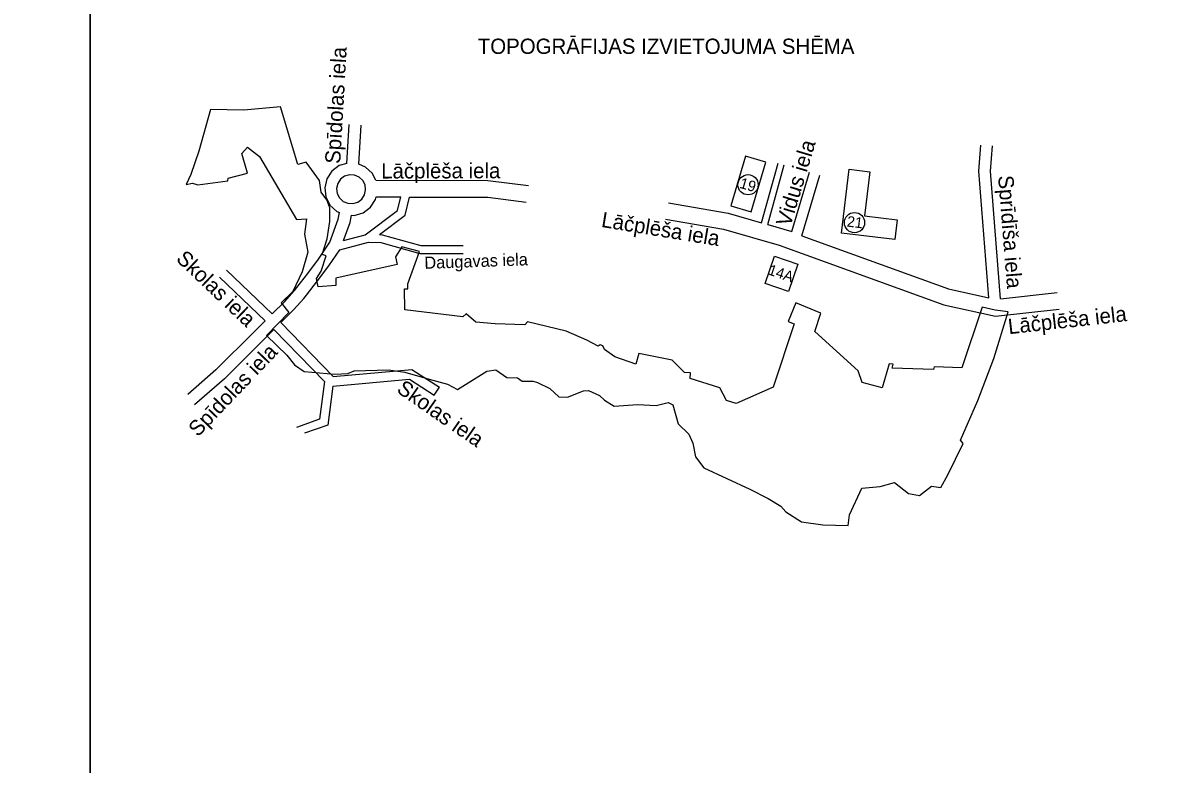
# Model space of a CAD drawing. Extents: x 576692 to 577659, y 273254 to 273799.
# Drawn here: x 577260.4 to 577335.5, y 273458.2 to 273506.8 of the extents above; entities that cross this region are included whole.
import ezdxf

# ---------------------------------------------------------------- set-up
doc = ezdxf.new("R2010")
doc.units = 0
doc.layers.add('GAZE_VADP_ZSPD_####_#', color=7, linetype='Continuous')
doc.layers.add('RAMI_UZMR_####_####_#', color=7, linetype='Continuous')

msp = doc.modelspace()

# ---------------------------------------------------------------- linework, layer by layer
at = {"layer": 'GAZE_VADP_ZSPD_####_#'}
for centre in [(577307.925, 273496.159), (577314.898, 273493.677)]:
    msp.add_circle(centre, 0.662, dxfattribs=at)
at = {"layer": 'RAMI_UZMR_####_####_#'}
for p, q in [((577281.639, 273497.561), (577281.799, 273500.101)), ((577282.425, 273497.511), (577282.586, 273500.051)), ((577281.147, 273497.412), (577280.666, 273497.051)), ((577281.639, 273497.561), (577281.147, 273497.412)), ((577282.877, 273497.318), (577282.425, 273497.511)), ((577283.316, 273496.907), (577282.877, 273497.318)), ((577308.804, 273493.662), (577309.89, 273497.567)), ((577309.213, 273493.545), (577310.3, 273497.453)), ((577280.338, 273496.547), (577280.201, 273495.961)), ((577280.666, 273497.051), (577280.338, 273496.547)), ((577281.238, 273496.516), (577281.058, 273496.24)), ((577281.502, 273496.714), (577281.238, 273496.516)), ((577281.817, 273496.81), (577281.502, 273496.714)), ((577282.146, 273496.792), (577281.817, 273496.81)), ((577282.45, 273496.663), (577282.146, 273496.792)), ((577282.69, 273496.437), (577282.45, 273496.663)), ((577282.84, 273496.143), (577282.69, 273496.437)), ((577283.548, 273496.451), (577283.316, 273496.907)), ((577280.201, 273495.961), (577280.274, 273495.364)), ((577281.058, 273496.24), (577280.983, 273495.919)), ((577280.983, 273495.919), (577281.023, 273495.591)), ((577282.804, 273495.495), (577282.879, 273495.816)), ((577282.879, 273495.816), (577282.84, 273496.143)), ((577280.274, 273495.364), (577280.546, 273494.827)), ((577281.023, 273495.591), (577281.172, 273495.297)), ((577281.172, 273495.297), (577281.413, 273495.072)), ((577281.413, 273495.072), (577281.716, 273494.943)), ((577281.716, 273494.943), (577282.045, 273494.925)), ((577282.045, 273494.925), (577282.361, 273495.021)), ((577282.361, 273495.021), (577282.624, 273495.219)), ((577282.624, 273495.219), (577282.804, 273495.495)), ((577283.196, 273494.684), (577283.525, 273495.188)), ((577283.525, 273495.188), (577283.568, 273495.373)), ((577283.568, 273495.373), (577285.184, 273495.369)), ((577280.546, 273494.827), (577280.985, 273494.416)), ((577280.985, 273494.416), (577281.166, 273494.339)), ((577281.962, 273494.157), (577282.139, 273494.147)), ((577282.139, 273494.147), (577282.715, 273494.322)), ((577282.715, 273494.322), (577283.196, 273494.684)), ((577281.436, 273492.5), (577282.855, 273492.876)), ((577276.875, 273486.689), (577280.189, 273483.267)), ((577277.328, 273487.141), (577280.763, 273483.595)), ((577273.079, 273484.03), (577271.237, 273482.42)), ((577273.633, 273483.453), (577271.675, 273481.741)), ((577280.189, 273483.267), (577279.866, 273480.801)), ((577280.739, 273482.968), (577280.406, 273480.423)), ((577279.866, 273480.801), (577278.364, 273480.267)), ((577280.406, 273480.423), (577278.888, 273479.883))]:
    msp.add_line(p, q, dxfattribs=at)
for points in [[(576978.221, 273343.75), (577264.833, 273343.75), (577264.833, 273540.966), (576978.221, 273540.966)], [(577264.833, 273540.966), (577264.833, 273254.354), (577462.049, 273254.354), (577462.049, 273540.966)], [(577324.113, 273487.95), (577323.25, 273488.145), (577321.928, 273484.167), (577320.114, 273484.236), (577320.078, 273484.061), (577317.364, 273484.143), (577317.439, 273484.402), (577317.16, 273484.422), (577316.703, 273482.861), (577315.395, 273483.2), (577315.131, 273483.965), (577312.305, 273486.538), (577312.693, 273487.755), (577311.059, 273488.429), (577310.557, 273487.212), (577310.943, 273487.052), (577309.561, 273482.904), (577307.145, 273481.833), (577306.51, 273482.035), (577306.083, 273482.864), (577304.135, 273483.461), (577304.146, 273483.84), (577303.761, 273483.872), (577302.945, 273484.674), (577300.779, 273485.099), (577300.584, 273484.409), (577299.19, 273484.89), (577298.517, 273485.38), (577298.421, 273485.612), (577298.234, 273485.67), (577298.112, 273485.598), (577297.37, 273485.971), (577296.018, 273486.562), (577293.483, 273487.185), (577293.31, 273486.98), (577291.361, 273487.045), (577290.087, 273487.151), (577289.472, 273487.707), (577289.239, 273487.51), (577285.445, 273487.973), (577285.419, 273489.345), (577285.64, 273489.345), (577285.652, 273489.676), (577286.404, 273491.786), (577285.257, 273492.09), (577284.841, 273491.443), (577284.954, 273490.932), (577280.933, 273490.045), (577280.934, 273489.57), (577279.775, 273489.465), (577279.663, 273490.018), (577279.96, 273490.496), (577280.294, 273491.507), (577280.038, 273491.595), (577280.372, 273492.626), (577280.529, 273493.755), (577280.537, 273494.655), (577280.346, 273495.167), (577279.976, 273495.665), (577279.864, 273496.443), (577278.993, 273497.648), (577278.445, 273497.485), (577277.305, 273501.263), (577274.901, 273501.054), (577272.722, 273501.09), (577271.965, 273498.348), (577271.444, 273496.822), (577271.119, 273496.18), (577271.534, 273496.258), (577271.898, 273496.147), (577273.849, 273496.407), (577273.874, 273496.598), (577275.137, 273496.914), (577274.777, 273498.2), (577275.153, 273498.622), (577275.923, 273498.014), (577278.359, 273493.893), (577279, 273493.935), (577278.884, 273492.933), (577279.095, 273491.753), (577278.72, 273490.457), (577278.121, 273489.159), (577277.355, 273488.421), (577277.849, 273487.785), (577276.391, 273486.28), (577277.716, 273484.999), (577278.219, 273484.36), (577278.859, 273483.934), (577280.854, 273483.746), (577281.724, 273483.792), (577282.123, 273483.971), (577284.368, 273484.037), (577285.44, 273483.89), (577287.049, 273483.436), (577288.234, 273483.098), (577288.891, 273482.754), (577290.815, 273483.948), (577291.413, 273484.042), (577292.131, 273483.532), (577292.832, 273483.505), (577293.13, 273483.298), (577293.845, 273483.3), (577294.138, 273483.218), (577294.951, 273482.814), (577295.53, 273482.279), (577296.096, 273482.241), (577297.147, 273482.671), (577297.478, 273482.685), (577298.196, 273482.347), (577298.519, 273482.049), (577299.165, 273481.661), (577300.693, 273481.76), (577301.909, 273481.706), (577302.683, 273481.898), (577302.994, 273481.745), (577303.343, 273480.506), (577304.057, 273479.829), (577304.315, 273479.228), (577304.486, 273478.35), (577305.024, 273477.625), (577308.034, 273476.232), (577309.253, 273475.618), (577310.076, 273475.102), (577310.401, 273474.739), (577311.431, 273474.077), (577312.821, 273473.887), (577314.479, 273473.841), (577314.576, 273474.547), (577315.386, 273476.293), (577316.586, 273476.389), (577317.521, 273476.663), (577318.438, 273475.934), (577319.149, 273475.798), (577319.932, 273476.425), (577320.54, 273476.327), (577321.005, 273477.159), (577322.005, 273479.204), (577321.841, 273479.433), (577322.976, 273482.037), (577324.016, 273484.778), (577324.966, 273487.844)], [(577306.795, 273494.787), (577308.127, 273494.394), (577309.081, 273497.628), (577307.75, 273498.021)], [(577314.043, 273492.998), (577314.543, 273497.177), (577315.905, 273497.014), (577315.559, 273494.12), (577317.692, 273493.865), (577317.538, 273492.579)], [(577309.664, 273491.486), (577311.193, 273490.958), (577310.572, 273489.157), (577309.043, 273489.685)]]:
    msp.add_lwpolyline(points, close=True, dxfattribs=at)
for points in [[(577323.696, 273488.755), (577323.037, 273497.044), (577323.171, 273498.761)], [(577324.468, 273488.678), (577323.802, 273497.045), (577323.932, 273498.702)], [(577283.548, 273496.451), (577290.885, 273496.433), (577293.546, 273496.104)], [(577310.799, 273493.092), (577311.955, 273496.992)], [(577311.45, 273492.82), (577312.627, 273496.793)], [(577282.855, 273492.876), (577284.97, 273494.478), (577285.184, 273495.369)], [(577283.792, 273492.892), (577285.461, 273494.156), (577285.748, 273495.348)], [(577285.748, 273495.348), (577290.882, 273495.335), (577293.402, 273495.023)], [(577302.708, 273494.971), (577306.618, 273494.287), (577308.804, 273493.662)], [(577279.8, 273491.294), (577280.53, 273492.393), (577281.075, 273493.904), (577281.166, 273494.339)], [(577281.436, 273492.5), (577281.862, 273493.681), (577281.962, 273494.157)], [(577302.523, 273493.895), (577306.319, 273493.24), (577309.964, 273492.198)], [(577309.213, 273493.545), (577310.799, 273493.092)], [(577283.792, 273492.892), (577283.955, 273492.886), (577286.5, 273492.176), (577289.278, 273492.176)], [(577311.45, 273492.82), (577321.048, 273489.339), (577323.696, 273488.755)], [(577280.48, 273490.843), (577281.181, 273491.898)], [(577281.181, 273491.898), (577283.069, 273492.398), (577283.875, 273492.37), (577286.429, 273491.658), (577289.278, 273491.658)], [(577309.964, 273492.198), (577320.745, 273488.291), (577324.134, 273487.544), (577328.298, 273488.015)], [(577276.76, 273487.705), (577277.583, 273488.515), (577278.03, 273489.004), (577278.228, 273489.229), (577278.38, 273489.42), (577279.085, 273490.345), (577279.8, 273491.294)], [(577273.759, 273490.564), (577276.76, 273487.705)], [(577277.328, 273487.141), (577278.159, 273487.96), (577278.626, 273488.47), (577278.841, 273488.715), (577279.011, 273488.928), (577279.721, 273489.86), (577280.48, 273490.843)], [(577273.318, 273490.1), (577276.307, 273487.252)], [(577324.468, 273488.678), (577328.176, 273489.097)], [(577273.079, 273484.03), (577275.584, 273486.52), (577276.307, 273487.252)], [(577273.633, 273483.453), (577276.15, 273485.955), (577276.875, 273486.689)], [(577280.763, 273483.595), (577285.908, 273484.066), (577287.717, 273482.895)], [(577280.739, 273482.968), (577285.751, 273483.427), (577287.379, 273482.373), (577287.717, 273482.895)]]:
    msp.add_lwpolyline(points, dxfattribs=at)

# ---------------------------------------------------------------- texts
at = {"layer": 'GAZE_VADP_ZSPD_####_#'}
for s, rotation, p in [('19', 343.55574, (577307.322, 273495.967)), ('21', 353.17012, (577314.367, 273493.425)), ('14A', 340.96508, (577309.184, 273490.303))]:
    msp.add_text(s, height=0.7, rotation=rotation, dxfattribs=at).set_placement(p)
at = {"layer": 'RAMI_UZMR_####_####_#'}
for s, height, rotation, p in [('TOPOGRĀFIJAS IZVIETOJUMA SHĒMA', 1, 360, (577290.225, 273504.728)), ('Spīdolas iela', 1, 86.77293, (577281.216, 273497.51)), ('Vidus iela', 1, 73.26596, (577310.695, 273493.366)), ('Lāčplēša iela', 1, 0.11638, (577283.9, 273496.567)), ('Sprīdīša iela', 1, 274.55098, (577324.298, 273496.737)), ('Lāčplēša iela', 1, 350.67354, (577298.272, 273493.401)), ('Skolas iela', 1, 316.38533, (577270.408, 273491.237)), ('Daugavas iela', 0.8, 2.00159, (577286.74, 273490.647)), ('Lāčplēša iela', 1, 6.34689, (577325.01, 273486.369)), ('Spīdolas iela', 1, 46.34073, (577271.899, 273479.601)), ('Skolas iela', 1, 325.21227, (577284.851, 273482.617))]:
    msp.add_text(s, height=height, rotation=rotation, dxfattribs=at).set_placement(p)

doc.saveas('drawing.dxf')
